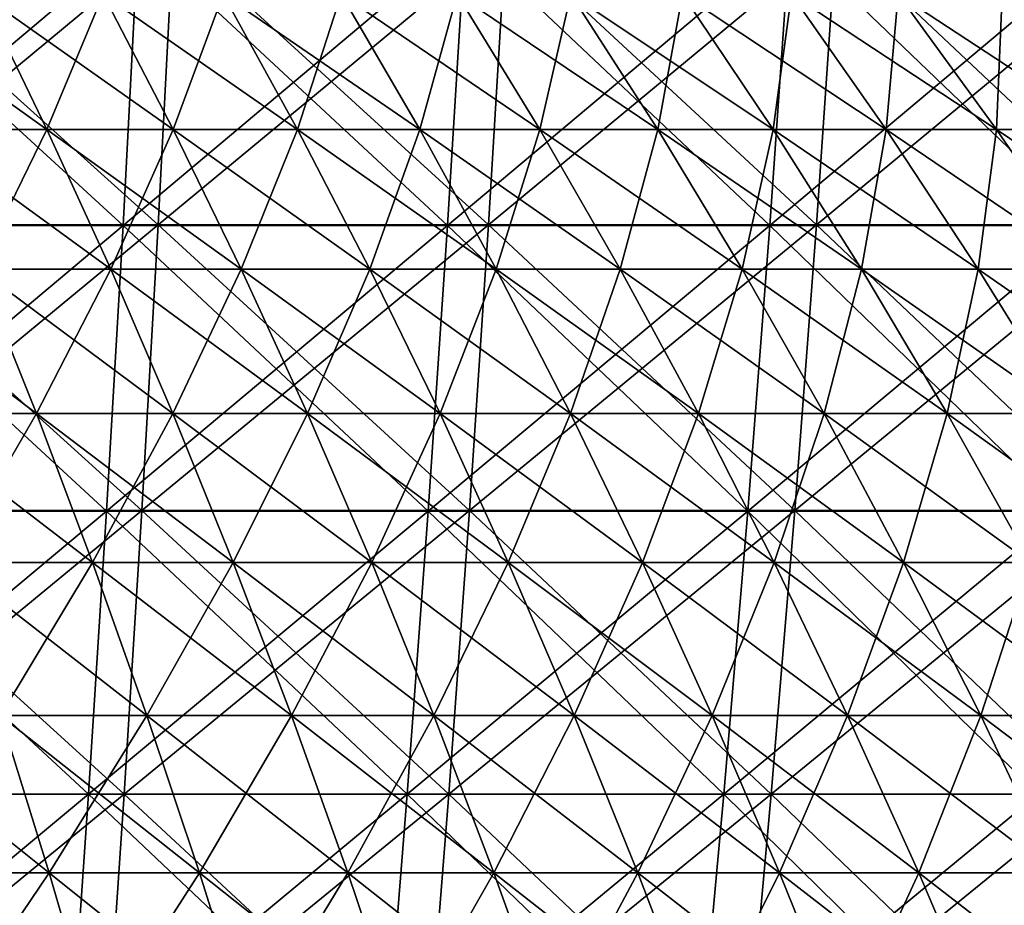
# Model space of a CAD drawing. Header units: millimetres. Extents: x -125 to 125, y -45 to 4025.
# Tile 692 of 755: x 21 to 31, y 3982 to 3992. Entities that reach past the tile are written whole.
import ezdxf

# ---------------------------------------------------------------- set-up
doc = ezdxf.new("R2010")
doc.units = ezdxf.units.MM
doc.header["$LTSCALE"] = 6.999206
for name, color, linetype in [('21', 7, 'CONTINUOUS'), ('22', 7, 'CONTINUOUS'), ('23', 7, 'CONTINUOUS'), ('24', 7, 'CONTINUOUS'), ('26', 7, 'CONTINUOUS'), ('27', 7, 'CONTINUOUS')]:
    doc.layers.add(name, color=color, linetype=linetype)

msp = doc.modelspace()

# ---------------------------------------------------------------- linework, layer by layer
at = {"layer": '21', "color": 7, "linetype": 'CONTINUOUS'}
for points in [[(18.383, 3989.459, 118.423), (22.021, 3989.459, 117.8), (18.519, 3992.612, 119.302), (18.383, 3989.459, 118.423)], [(18.519, 3992.612, 119.302), (22.021, 3989.459, 117.8), (22.184, 3992.612, 118.676), (18.519, 3992.612, 119.302)], [(22.021, 3989.459, 117.8), (25.638, 3989.459, 117.066), (22.184, 3992.612, 118.676), (22.021, 3989.459, 117.8)], [(22.184, 3992.612, 118.676), (25.638, 3989.459, 117.066), (25.828, 3992.612, 117.936), (22.184, 3992.612, 118.676)], [(25.638, 3989.459, 117.066), (29.231, 3989.459, 116.221), (25.828, 3992.612, 117.936), (25.638, 3989.459, 117.066)], [(25.828, 3992.612, 117.936), (29.231, 3989.459, 116.221), (29.448, 3992.612, 117.085), (25.828, 3992.612, 117.936)], [(29.231, 3989.459, 116.221), (32.796, 3989.459, 115.266), (29.448, 3992.612, 117.085), (29.231, 3989.459, 116.221)], [(29.448, 3992.612, 117.085), (32.796, 3989.459, 115.266), (33.04, 3992.612, 116.122), (29.448, 3992.612, 117.085)], [(18.233, 3986.33, 117.461), (21.842, 3986.33, 116.844), (18.383, 3989.459, 118.423), (18.233, 3986.33, 117.461)], [(18.383, 3989.459, 118.423), (21.842, 3986.33, 116.844), (22.021, 3989.459, 117.8), (18.383, 3989.459, 118.423)], [(21.842, 3986.33, 116.844), (25.43, 3986.33, 116.116), (22.021, 3989.459, 117.8), (21.842, 3986.33, 116.844)], [(22.021, 3989.459, 117.8), (25.43, 3986.33, 116.116), (25.638, 3989.459, 117.066), (22.021, 3989.459, 117.8)], [(25.43, 3986.33, 116.116), (28.994, 3986.33, 115.278), (25.638, 3989.459, 117.066), (25.43, 3986.33, 116.116)], [(25.638, 3989.459, 117.066), (28.994, 3986.33, 115.278), (29.231, 3989.459, 116.221), (25.638, 3989.459, 117.066)], [(28.994, 3986.33, 115.278), (32.53, 3986.33, 114.331), (29.231, 3989.459, 116.221), (28.994, 3986.33, 115.278)], [(29.231, 3989.459, 116.221), (32.53, 3986.33, 114.331), (32.796, 3989.459, 115.266), (29.231, 3989.459, 116.221)], [(18.072, 3983.228, 116.42), (21.648, 3983.228, 115.808), (18.233, 3986.33, 117.461), (18.072, 3983.228, 116.42)], [(18.233, 3986.33, 117.461), (21.648, 3983.228, 115.808), (21.842, 3986.33, 116.844), (18.233, 3986.33, 117.461)], [(21.648, 3983.228, 115.808), (25.204, 3983.228, 115.086), (21.842, 3986.33, 116.844), (21.648, 3983.228, 115.808)], [(21.842, 3986.33, 116.844), (25.204, 3983.228, 115.086), (25.43, 3986.33, 116.116), (21.842, 3986.33, 116.844)], [(25.204, 3983.228, 115.086), (28.736, 3983.228, 114.256), (25.43, 3986.33, 116.116), (25.204, 3983.228, 115.086)], [(25.43, 3986.33, 116.116), (28.736, 3983.228, 114.256), (28.994, 3986.33, 115.278), (25.43, 3986.33, 116.116)], [(28.736, 3983.228, 114.256), (32.241, 3983.228, 113.316), (28.994, 3986.33, 115.278), (28.736, 3983.228, 114.256)], [(28.994, 3986.33, 115.278), (32.241, 3983.228, 113.316), (32.53, 3986.33, 114.331), (28.994, 3986.33, 115.278)], [(17.898, 3980.155, 115.298), (21.44, 3980.155, 114.692), (18.072, 3983.228, 116.42), (17.898, 3980.155, 115.298)], [(18.072, 3983.228, 116.42), (21.44, 3980.155, 114.692), (21.648, 3983.228, 115.808), (18.072, 3983.228, 116.42)], [(21.44, 3980.155, 114.692), (24.961, 3980.155, 113.977), (21.648, 3983.228, 115.808), (21.44, 3980.155, 114.692)], [(21.648, 3983.228, 115.808), (24.961, 3980.155, 113.977), (25.204, 3983.228, 115.086), (21.648, 3983.228, 115.808)], [(24.961, 3980.155, 113.977), (28.46, 3980.155, 113.155), (25.204, 3983.228, 115.086), (24.961, 3980.155, 113.977)], [(25.204, 3983.228, 115.086), (28.46, 3980.155, 113.155), (28.736, 3983.228, 114.256), (25.204, 3983.228, 115.086)], [(28.46, 3980.155, 113.155), (31.931, 3980.155, 112.225), (28.736, 3983.228, 114.256), (28.46, 3980.155, 113.155)], [(28.736, 3983.228, 114.256), (31.931, 3980.155, 112.225), (32.241, 3983.228, 113.316), (28.736, 3983.228, 114.256)]]:
    msp.add_3dface(points, dxfattribs=at)
at = {"layer": '22', "color": 7, "linetype": 'CONTINUOUS'}
for points in [[(22.021, 3989.459, -117.8), (18.383, 3989.459, -118.423), (22.184, 3992.612, -118.676), (22.021, 3989.459, -117.8)], [(22.184, 3992.612, -118.676), (18.383, 3989.459, -118.423), (18.519, 3992.612, -119.302), (22.184, 3992.612, -118.676)], [(25.638, 3989.459, -117.066), (22.021, 3989.459, -117.8), (25.828, 3992.612, -117.936), (25.638, 3989.459, -117.066)], [(25.828, 3992.612, -117.936), (22.021, 3989.459, -117.8), (22.184, 3992.612, -118.676), (25.828, 3992.612, -117.936)], [(29.231, 3989.459, -116.221), (25.638, 3989.459, -117.066), (29.448, 3992.612, -117.085), (29.231, 3989.459, -116.221)], [(29.448, 3992.612, -117.085), (25.638, 3989.459, -117.066), (25.828, 3992.612, -117.936), (29.448, 3992.612, -117.085)], [(32.796, 3989.459, -115.266), (29.231, 3989.459, -116.221), (33.04, 3992.612, -116.122), (32.796, 3989.459, -115.266)], [(33.04, 3992.612, -116.122), (29.231, 3989.459, -116.221), (29.448, 3992.612, -117.085), (33.04, 3992.612, -116.122)], [(21.842, 3986.33, -116.844), (18.233, 3986.33, -117.461), (22.021, 3989.459, -117.8), (21.842, 3986.33, -116.844)], [(22.021, 3989.459, -117.8), (18.233, 3986.33, -117.461), (18.383, 3989.459, -118.423), (22.021, 3989.459, -117.8)], [(25.43, 3986.33, -116.116), (21.842, 3986.33, -116.844), (25.638, 3989.459, -117.066), (25.43, 3986.33, -116.116)], [(25.638, 3989.459, -117.066), (21.842, 3986.33, -116.844), (22.021, 3989.459, -117.8), (25.638, 3989.459, -117.066)], [(28.994, 3986.33, -115.278), (25.43, 3986.33, -116.116), (29.231, 3989.459, -116.221), (28.994, 3986.33, -115.278)], [(29.231, 3989.459, -116.221), (25.43, 3986.33, -116.116), (25.638, 3989.459, -117.066), (29.231, 3989.459, -116.221)], [(32.53, 3986.33, -114.331), (28.994, 3986.33, -115.278), (32.796, 3989.459, -115.266), (32.53, 3986.33, -114.331)], [(32.796, 3989.459, -115.266), (28.994, 3986.33, -115.278), (29.231, 3989.459, -116.221), (32.796, 3989.459, -115.266)], [(21.648, 3983.228, -115.808), (18.072, 3983.228, -116.42), (21.842, 3986.33, -116.844), (21.648, 3983.228, -115.808)], [(21.842, 3986.33, -116.844), (18.072, 3983.228, -116.42), (18.233, 3986.33, -117.461), (21.842, 3986.33, -116.844)], [(25.204, 3983.228, -115.086), (21.648, 3983.228, -115.808), (25.43, 3986.33, -116.116), (25.204, 3983.228, -115.086)], [(25.43, 3986.33, -116.116), (21.648, 3983.228, -115.808), (21.842, 3986.33, -116.844), (25.43, 3986.33, -116.116)], [(28.736, 3983.228, -114.256), (25.204, 3983.228, -115.086), (28.994, 3986.33, -115.278), (28.736, 3983.228, -114.256)], [(28.994, 3986.33, -115.278), (25.204, 3983.228, -115.086), (25.43, 3986.33, -116.116), (28.994, 3986.33, -115.278)], [(32.241, 3983.228, -113.316), (28.736, 3983.228, -114.256), (32.53, 3986.33, -114.331), (32.241, 3983.228, -113.316)], [(32.53, 3986.33, -114.331), (28.736, 3983.228, -114.256), (28.994, 3986.33, -115.278), (32.53, 3986.33, -114.331)], [(21.44, 3980.155, -114.692), (17.898, 3980.155, -115.298), (21.648, 3983.228, -115.808), (21.44, 3980.155, -114.692)], [(21.648, 3983.228, -115.808), (17.898, 3980.155, -115.298), (18.072, 3983.228, -116.42), (21.648, 3983.228, -115.808)], [(24.961, 3980.155, -113.977), (21.44, 3980.155, -114.692), (25.204, 3983.228, -115.086), (24.961, 3980.155, -113.977)], [(25.204, 3983.228, -115.086), (21.44, 3980.155, -114.692), (21.648, 3983.228, -115.808), (25.204, 3983.228, -115.086)], [(28.46, 3980.155, -113.155), (24.961, 3980.155, -113.977), (28.736, 3983.228, -114.256), (28.46, 3980.155, -113.155)], [(28.736, 3983.228, -114.256), (24.961, 3980.155, -113.977), (25.204, 3983.228, -115.086), (28.736, 3983.228, -114.256)], [(31.931, 3980.155, -112.225), (28.46, 3980.155, -113.155), (32.241, 3983.228, -113.316), (31.931, 3980.155, -112.225)], [(32.241, 3983.228, -113.316), (28.46, 3980.155, -113.155), (28.736, 3983.228, -114.256), (32.241, 3983.228, -113.316)]]:
    msp.add_3dface(points, dxfattribs=at)
at = {"layer": '23', "color": 7, "linetype": 'CONTINUOUS'}
for points in [[(18.062, 3989.451, -116.357), (21.637, 3989.451, -115.746), (18.201, 3992.602, -117.252), (18.062, 3989.451, -116.357)], [(18.201, 3992.602, -117.252), (21.637, 3989.451, -115.746), (21.803, 3992.602, -116.636), (18.201, 3992.602, -117.252)], [(21.637, 3989.451, -115.746), (25.191, 3989.451, -115.025), (21.803, 3992.602, -116.636), (21.637, 3989.451, -115.746)], [(21.803, 3992.602, -116.636), (25.191, 3989.451, -115.025), (25.385, 3992.602, -115.909), (21.803, 3992.602, -116.636)], [(25.191, 3989.451, -115.025), (28.721, 3989.451, -114.194), (25.385, 3992.602, -115.909), (25.191, 3989.451, -115.025)], [(25.385, 3992.602, -115.909), (28.721, 3989.451, -114.194), (28.942, 3992.602, -115.073), (25.385, 3992.602, -115.909)], [(28.721, 3989.451, -114.194), (32.224, 3989.451, -113.256), (28.942, 3992.602, -115.073), (28.721, 3989.451, -114.194)], [(28.942, 3992.602, -115.073), (32.224, 3989.451, -113.256), (32.472, 3992.602, -114.127), (28.942, 3992.602, -115.073)], [(17.91, 3986.325, -115.38), (21.455, 3986.325, -114.773), (18.062, 3989.451, -116.357), (17.91, 3986.325, -115.38)], [(18.062, 3989.451, -116.357), (21.455, 3986.325, -114.773), (21.637, 3989.451, -115.746), (18.062, 3989.451, -116.357)], [(21.455, 3986.325, -114.773), (24.979, 3986.325, -114.058), (21.637, 3989.451, -115.746), (21.455, 3986.325, -114.773)], [(21.637, 3989.451, -115.746), (24.979, 3986.325, -114.058), (25.191, 3989.451, -115.025), (21.637, 3989.451, -115.746)], [(24.979, 3986.325, -114.058), (28.48, 3986.325, -113.235), (25.191, 3989.451, -115.025), (24.979, 3986.325, -114.058)], [(25.191, 3989.451, -115.025), (28.48, 3986.325, -113.235), (28.721, 3989.451, -114.194), (25.191, 3989.451, -115.025)], [(28.48, 3986.325, -113.235), (31.953, 3986.325, -112.304), (28.721, 3989.451, -114.194), (28.48, 3986.325, -113.235)], [(28.721, 3989.451, -114.194), (31.953, 3986.325, -112.304), (32.224, 3989.451, -113.256), (28.721, 3989.451, -114.194)], [(17.746, 3983.227, -114.32), (21.258, 3983.227, -113.719), (17.91, 3986.325, -115.38), (17.746, 3983.227, -114.32)], [(17.91, 3986.325, -115.38), (21.258, 3983.227, -113.719), (21.455, 3986.325, -114.773), (17.91, 3986.325, -115.38)], [(21.258, 3983.227, -113.719), (24.75, 3983.227, -113.011), (21.455, 3986.325, -114.773), (21.258, 3983.227, -113.719)], [(21.455, 3986.325, -114.773), (24.75, 3983.227, -113.011), (24.979, 3986.325, -114.058), (21.455, 3986.325, -114.773)], [(24.75, 3983.227, -113.011), (28.218, 3983.227, -112.195), (24.979, 3986.325, -114.058), (24.75, 3983.227, -113.011)], [(24.979, 3986.325, -114.058), (28.218, 3983.227, -112.195), (28.48, 3986.325, -113.235), (24.979, 3986.325, -114.058)], [(28.218, 3983.227, -112.195), (31.66, 3983.227, -111.273), (28.48, 3986.325, -113.235), (28.218, 3983.227, -112.195)], [(28.48, 3986.325, -113.235), (31.66, 3983.227, -111.273), (31.953, 3986.325, -112.304), (28.48, 3986.325, -113.235)], [(17.569, 3980.158, -113.179), (21.046, 3980.158, -112.585), (17.746, 3983.227, -114.32), (17.569, 3980.158, -113.179)], [(17.746, 3983.227, -114.32), (21.046, 3980.158, -112.585), (21.258, 3983.227, -113.719), (17.746, 3983.227, -114.32)], [(21.046, 3980.158, -112.585), (24.503, 3980.158, -111.883), (21.258, 3983.227, -113.719), (21.046, 3980.158, -112.585)], [(21.258, 3983.227, -113.719), (24.503, 3980.158, -111.883), (24.75, 3983.227, -113.011), (21.258, 3983.227, -113.719)], [(24.503, 3980.158, -111.883), (27.937, 3980.158, -111.075), (24.75, 3983.227, -113.011), (24.503, 3980.158, -111.883)], [(24.75, 3983.227, -113.011), (27.937, 3980.158, -111.075), (28.218, 3983.227, -112.195), (24.75, 3983.227, -113.011)], [(27.937, 3980.158, -111.075), (31.344, 3980.158, -110.162), (28.218, 3983.227, -112.195), (27.937, 3980.158, -111.075)], [(28.218, 3983.227, -112.195), (31.344, 3980.158, -110.162), (31.66, 3983.227, -111.273), (28.218, 3983.227, -112.195)]]:
    msp.add_3dface(points, dxfattribs=at)
at = {"layer": '24', "color": 7, "linetype": 'CONTINUOUS'}
for points in [[(21.637, 3989.451, 115.746), (18.062, 3989.451, 116.357), (21.803, 3992.602, 116.636), (21.637, 3989.451, 115.746)], [(21.803, 3992.602, 116.636), (18.062, 3989.451, 116.357), (18.201, 3992.602, 117.252), (21.803, 3992.602, 116.636)], [(25.191, 3989.451, 115.025), (21.637, 3989.451, 115.746), (25.385, 3992.602, 115.909), (25.191, 3989.451, 115.025)], [(25.385, 3992.602, 115.909), (21.637, 3989.451, 115.746), (21.803, 3992.602, 116.636), (25.385, 3992.602, 115.909)], [(28.721, 3989.451, 114.194), (25.191, 3989.451, 115.025), (28.942, 3992.602, 115.073), (28.721, 3989.451, 114.194)], [(28.942, 3992.602, 115.073), (25.191, 3989.451, 115.025), (25.385, 3992.602, 115.909), (28.942, 3992.602, 115.073)], [(32.224, 3989.451, 113.256), (28.721, 3989.451, 114.194), (32.472, 3992.602, 114.127), (32.224, 3989.451, 113.256)], [(32.472, 3992.602, 114.127), (28.721, 3989.451, 114.194), (28.942, 3992.602, 115.073), (32.472, 3992.602, 114.127)], [(21.455, 3986.325, 114.773), (17.91, 3986.325, 115.38), (21.637, 3989.451, 115.746), (21.455, 3986.325, 114.773)], [(21.637, 3989.451, 115.746), (17.91, 3986.325, 115.38), (18.062, 3989.451, 116.357), (21.637, 3989.451, 115.746)], [(24.979, 3986.325, 114.058), (21.455, 3986.325, 114.773), (25.191, 3989.451, 115.025), (24.979, 3986.325, 114.058)], [(25.191, 3989.451, 115.025), (21.455, 3986.325, 114.773), (21.637, 3989.451, 115.746), (25.191, 3989.451, 115.025)], [(28.48, 3986.325, 113.235), (24.979, 3986.325, 114.058), (28.721, 3989.451, 114.194), (28.48, 3986.325, 113.235)], [(28.721, 3989.451, 114.194), (24.979, 3986.325, 114.058), (25.191, 3989.451, 115.025), (28.721, 3989.451, 114.194)], [(31.953, 3986.325, 112.304), (28.48, 3986.325, 113.235), (32.224, 3989.451, 113.256), (31.953, 3986.325, 112.304)], [(32.224, 3989.451, 113.256), (28.48, 3986.325, 113.235), (28.721, 3989.451, 114.194), (32.224, 3989.451, 113.256)], [(21.258, 3983.227, 113.719), (17.746, 3983.227, 114.32), (21.455, 3986.325, 114.773), (21.258, 3983.227, 113.719)], [(21.455, 3986.325, 114.773), (17.746, 3983.227, 114.32), (17.91, 3986.325, 115.38), (21.455, 3986.325, 114.773)], [(24.75, 3983.227, 113.011), (21.258, 3983.227, 113.719), (24.979, 3986.325, 114.058), (24.75, 3983.227, 113.011)], [(24.979, 3986.325, 114.058), (21.258, 3983.227, 113.719), (21.455, 3986.325, 114.773), (24.979, 3986.325, 114.058)], [(28.218, 3983.227, 112.195), (24.75, 3983.227, 113.011), (28.48, 3986.325, 113.235), (28.218, 3983.227, 112.195)], [(28.48, 3986.325, 113.235), (24.75, 3983.227, 113.011), (24.979, 3986.325, 114.058), (28.48, 3986.325, 113.235)], [(31.66, 3983.227, 111.273), (28.218, 3983.227, 112.195), (31.953, 3986.325, 112.304), (31.66, 3983.227, 111.273)], [(31.953, 3986.325, 112.304), (28.218, 3983.227, 112.195), (28.48, 3986.325, 113.235), (31.953, 3986.325, 112.304)], [(21.046, 3980.158, 112.585), (17.569, 3980.158, 113.179), (21.258, 3983.227, 113.719), (21.046, 3980.158, 112.585)], [(21.258, 3983.227, 113.719), (17.569, 3980.158, 113.179), (17.746, 3983.227, 114.32), (21.258, 3983.227, 113.719)], [(24.503, 3980.158, 111.883), (21.046, 3980.158, 112.585), (24.75, 3983.227, 113.011), (24.503, 3980.158, 111.883)], [(24.75, 3983.227, 113.011), (21.046, 3980.158, 112.585), (21.258, 3983.227, 113.719), (24.75, 3983.227, 113.011)], [(27.937, 3980.158, 111.075), (24.503, 3980.158, 111.883), (28.218, 3983.227, 112.195), (27.937, 3980.158, 111.075)], [(28.218, 3983.227, 112.195), (24.503, 3980.158, 111.883), (24.75, 3983.227, 113.011), (28.218, 3983.227, 112.195)], [(31.344, 3980.158, 110.162), (27.937, 3980.158, 111.075), (31.66, 3983.227, 111.273), (31.344, 3980.158, 110.162)], [(31.66, 3983.227, 111.273), (27.937, 3980.158, 111.075), (28.218, 3983.227, 112.195), (31.66, 3983.227, 111.273)]]:
    msp.add_3dface(points, dxfattribs=at)
at = {"layer": '26', "color": 7, "linetype": 'CONTINUOUS'}
for points in [[(19.401, 3990.504, 45.836), (20.803, 3990.504, 45.217), (18.731, 3991.983, 44.253), (19.401, 3990.504, 45.836)], [(18.731, 3991.983, 44.253), (20.803, 3990.504, 45.217), (20.085, 3991.983, 43.656), (18.731, 3991.983, 44.253)], [(20.803, 3990.504, 45.217), (22.186, 3990.504, 44.555), (20.085, 3991.983, 43.656), (20.803, 3990.504, 45.217)], [(20.085, 3991.983, 43.656), (22.186, 3990.504, 44.555), (21.42, 3991.983, 43.016), (20.085, 3991.983, 43.656)], [(22.186, 3990.504, 44.555), (23.547, 3990.504, 43.851), (21.42, 3991.983, 43.016), (22.186, 3990.504, 44.555)], [(21.42, 3991.983, 43.016), (23.547, 3990.504, 43.851), (22.734, 3991.983, 42.336), (21.42, 3991.983, 43.016)], [(23.547, 3990.504, 43.851), (24.887, 3990.504, 43.105), (22.734, 3991.983, 42.336), (23.547, 3990.504, 43.851)], [(22.734, 3991.983, 42.336), (24.887, 3990.504, 43.105), (24.027, 3991.983, 41.616), (22.734, 3991.983, 42.336)], [(24.887, 3990.504, 43.105), (26.202, 3990.504, 42.318), (24.027, 3991.983, 41.616), (24.887, 3990.504, 43.105)], [(24.027, 3991.983, 41.616), (26.202, 3990.504, 42.318), (25.297, 3991.983, 40.857), (24.027, 3991.983, 41.616)], [(26.202, 3990.504, 42.318), (27.493, 3990.504, 41.491), (25.297, 3991.983, 40.857), (26.202, 3990.504, 42.318)], [(25.297, 3991.983, 40.857), (27.493, 3990.504, 41.491), (26.543, 3991.983, 40.058), (25.297, 3991.983, 40.857)], [(27.493, 3990.504, 41.491), (28.758, 3990.504, 40.625), (26.543, 3991.983, 40.058), (27.493, 3990.504, 41.491)], [(26.543, 3991.983, 40.058), (28.758, 3990.504, 40.625), (27.764, 3991.983, 39.222), (26.543, 3991.983, 40.058)], [(28.758, 3990.504, 40.625), (29.995, 3990.504, 39.72), (27.764, 3991.983, 39.222), (28.758, 3990.504, 40.625)], [(27.764, 3991.983, 39.222), (29.995, 3990.504, 39.72), (28.959, 3991.983, 38.348), (27.764, 3991.983, 39.222)], [(29.995, 3990.504, 39.72), (31.204, 3990.504, 38.777), (28.959, 3991.983, 38.348), (29.995, 3990.504, 39.72)], [(28.959, 3991.983, 38.348), (31.204, 3990.504, 38.777), (30.126, 3991.983, 37.438), (28.959, 3991.983, 38.348)], [(31.204, 3990.504, 38.777), (32.383, 3990.504, 37.798), (30.126, 3991.983, 37.438), (31.204, 3990.504, 38.777)], [(30.126, 3991.983, 37.438), (32.383, 3990.504, 37.798), (31.265, 3991.983, 36.493), (30.126, 3991.983, 37.438)], [(32.383, 3990.504, 37.798), (33.532, 3990.504, 36.783), (31.265, 3991.983, 36.493), (32.383, 3990.504, 37.798)], [(31.265, 3991.983, 36.493), (33.532, 3990.504, 36.783), (32.374, 3991.983, 35.513), (31.265, 3991.983, 36.493)], [(20.053, 3988.973, 47.377), (21.503, 3988.973, 46.737), (19.401, 3990.504, 45.836), (20.053, 3988.973, 47.377)], [(19.401, 3990.504, 45.836), (21.503, 3988.973, 46.737), (20.803, 3990.504, 45.217), (19.401, 3990.504, 45.836)], [(21.503, 3988.973, 46.737), (22.932, 3988.973, 46.053), (20.803, 3990.504, 45.217), (21.503, 3988.973, 46.737)], [(20.803, 3990.504, 45.217), (22.932, 3988.973, 46.053), (22.186, 3990.504, 44.555), (20.803, 3990.504, 45.217)], [(22.932, 3988.973, 46.053), (24.339, 3988.973, 45.325), (22.186, 3990.504, 44.555), (22.932, 3988.973, 46.053)], [(22.186, 3990.504, 44.555), (24.339, 3988.973, 45.325), (23.547, 3990.504, 43.851), (22.186, 3990.504, 44.555)], [(24.339, 3988.973, 45.325), (25.723, 3988.973, 44.554), (23.547, 3990.504, 43.851), (24.339, 3988.973, 45.325)], [(23.547, 3990.504, 43.851), (25.723, 3988.973, 44.554), (24.887, 3990.504, 43.105), (23.547, 3990.504, 43.851)], [(25.723, 3988.973, 44.554), (27.083, 3988.973, 43.741), (24.887, 3990.504, 43.105), (25.723, 3988.973, 44.554)], [(24.887, 3990.504, 43.105), (27.083, 3988.973, 43.741), (26.202, 3990.504, 42.318), (24.887, 3990.504, 43.105)], [(27.083, 3988.973, 43.741), (28.417, 3988.973, 42.886), (26.202, 3990.504, 42.318), (27.083, 3988.973, 43.741)], [(26.202, 3990.504, 42.318), (28.417, 3988.973, 42.886), (27.493, 3990.504, 41.491), (26.202, 3990.504, 42.318)], [(28.417, 3988.973, 42.886), (29.725, 3988.973, 41.991), (27.493, 3990.504, 41.491), (28.417, 3988.973, 42.886)], [(27.493, 3990.504, 41.491), (29.725, 3988.973, 41.991), (28.758, 3990.504, 40.625), (27.493, 3990.504, 41.491)], [(29.725, 3988.973, 41.991), (31.004, 3988.973, 41.055), (28.758, 3990.504, 40.625), (29.725, 3988.973, 41.991)], [(28.758, 3990.504, 40.625), (31.004, 3988.973, 41.055), (29.995, 3990.504, 39.72), (28.758, 3990.504, 40.625)], [(31.004, 3988.973, 41.055), (32.253, 3988.973, 40.081), (29.995, 3990.504, 39.72), (31.004, 3988.973, 41.055)], [(29.995, 3990.504, 39.72), (32.253, 3988.973, 40.081), (31.204, 3990.504, 38.777), (29.995, 3990.504, 39.72)], [(32.253, 3988.973, 40.081), (33.472, 3988.973, 39.069), (31.204, 3990.504, 38.777), (32.253, 3988.973, 40.081)], [(31.204, 3990.504, 38.777), (33.472, 3988.973, 39.069), (32.383, 3990.504, 37.798), (31.204, 3990.504, 38.777)], [(19.172, 3987.393, 49.489), (20.687, 3987.393, 48.875), (18.585, 3988.973, 47.973), (19.172, 3987.393, 49.489)], [(18.585, 3988.973, 47.973), (20.687, 3987.393, 48.875), (20.053, 3988.973, 47.377), (18.585, 3988.973, 47.973)], [(20.687, 3987.393, 48.875), (22.182, 3987.393, 48.215), (20.053, 3988.973, 47.377), (20.687, 3987.393, 48.875)], [(20.053, 3988.973, 47.377), (22.182, 3987.393, 48.215), (21.503, 3988.973, 46.737), (20.053, 3988.973, 47.377)], [(22.182, 3987.393, 48.215), (23.657, 3987.393, 47.509), (21.503, 3988.973, 46.737), (22.182, 3987.393, 48.215)], [(21.503, 3988.973, 46.737), (23.657, 3987.393, 47.509), (22.932, 3988.973, 46.053), (21.503, 3988.973, 46.737)], [(23.657, 3987.393, 47.509), (25.109, 3987.393, 46.758), (22.932, 3988.973, 46.053), (23.657, 3987.393, 47.509)], [(22.932, 3988.973, 46.053), (25.109, 3987.393, 46.758), (24.339, 3988.973, 45.325), (22.932, 3988.973, 46.053)], [(25.109, 3987.393, 46.758), (26.537, 3987.393, 45.963), (24.339, 3988.973, 45.325), (25.109, 3987.393, 46.758)], [(24.339, 3988.973, 45.325), (26.537, 3987.393, 45.963), (25.723, 3988.973, 44.554), (24.339, 3988.973, 45.325)], [(26.537, 3987.393, 45.963), (27.939, 3987.393, 45.124), (25.723, 3988.973, 44.554), (26.537, 3987.393, 45.963)], [(25.723, 3988.973, 44.554), (27.939, 3987.393, 45.124), (27.083, 3988.973, 43.741), (25.723, 3988.973, 44.554)], [(27.939, 3987.393, 45.124), (29.316, 3987.393, 44.242), (27.083, 3988.973, 43.741), (27.939, 3987.393, 45.124)], [(27.083, 3988.973, 43.741), (29.316, 3987.393, 44.242), (28.417, 3988.973, 42.886), (27.083, 3988.973, 43.741)], [(29.316, 3987.393, 44.242), (30.664, 3987.393, 43.318), (28.417, 3988.973, 42.886), (29.316, 3987.393, 44.242)], [(28.417, 3988.973, 42.886), (30.664, 3987.393, 43.318), (29.725, 3988.973, 41.991), (28.417, 3988.973, 42.886)], [(30.664, 3987.393, 43.318), (31.984, 3987.393, 42.353), (29.725, 3988.973, 41.991), (30.664, 3987.393, 43.318)], [(29.725, 3988.973, 41.991), (31.984, 3987.393, 42.353), (31.004, 3988.973, 41.055), (29.725, 3988.973, 41.991)], [(31.984, 3987.393, 42.353), (33.273, 3987.393, 41.348), (31.004, 3988.973, 41.055), (31.984, 3987.393, 42.353)], [(31.004, 3988.973, 41.055), (33.273, 3987.393, 41.348), (32.253, 3988.973, 40.081), (31.004, 3988.973, 41.055)], [(19.742, 3985.764, 50.96), (21.302, 3985.764, 50.328), (19.172, 3987.393, 49.489), (19.742, 3985.764, 50.96)], [(19.172, 3987.393, 49.489), (21.302, 3985.764, 50.328), (20.687, 3987.393, 48.875), (19.172, 3987.393, 49.489)], [(21.302, 3985.764, 50.328), (22.842, 3985.764, 49.648), (20.687, 3987.393, 48.875), (21.302, 3985.764, 50.328)], [(20.687, 3987.393, 48.875), (22.842, 3985.764, 49.648), (22.182, 3987.393, 48.215), (20.687, 3987.393, 48.875)], [(22.842, 3985.764, 49.648), (24.36, 3985.764, 48.922), (22.182, 3987.393, 48.215), (22.842, 3985.764, 49.648)], [(22.182, 3987.393, 48.215), (24.36, 3985.764, 48.922), (23.657, 3987.393, 47.509), (22.182, 3987.393, 48.215)], [(24.36, 3985.764, 48.922), (25.855, 3985.764, 48.148), (23.657, 3987.393, 47.509), (24.36, 3985.764, 48.922)], [(23.657, 3987.393, 47.509), (25.855, 3985.764, 48.148), (25.109, 3987.393, 46.758), (23.657, 3987.393, 47.509)], [(25.855, 3985.764, 48.148), (27.325, 3985.764, 47.329), (25.109, 3987.393, 46.758), (25.855, 3985.764, 48.148)], [(25.109, 3987.393, 46.758), (27.325, 3985.764, 47.329), (26.537, 3987.393, 45.963), (25.109, 3987.393, 46.758)], [(27.325, 3985.764, 47.329), (28.77, 3985.764, 46.465), (26.537, 3987.393, 45.963), (27.325, 3985.764, 47.329)], [(26.537, 3987.393, 45.963), (28.77, 3985.764, 46.465), (27.939, 3987.393, 45.124), (26.537, 3987.393, 45.963)], [(28.77, 3985.764, 46.465), (30.187, 3985.764, 45.557), (27.939, 3987.393, 45.124), (28.77, 3985.764, 46.465)], [(27.939, 3987.393, 45.124), (30.187, 3985.764, 45.557), (29.316, 3987.393, 44.242), (27.939, 3987.393, 45.124)], [(30.187, 3985.764, 45.557), (31.576, 3985.764, 44.606), (29.316, 3987.393, 44.242), (30.187, 3985.764, 45.557)], [(29.316, 3987.393, 44.242), (31.576, 3985.764, 44.606), (30.664, 3987.393, 43.318), (29.316, 3987.393, 44.242)], [(31.576, 3985.764, 44.606), (32.935, 3985.764, 43.612), (30.664, 3987.393, 43.318), (31.576, 3985.764, 44.606)], [(30.664, 3987.393, 43.318), (32.935, 3985.764, 43.612), (31.984, 3987.393, 42.353), (30.664, 3987.393, 43.318)], [(20.294, 3984.088, 52.385), (21.898, 3984.088, 51.735), (19.742, 3985.764, 50.96), (20.294, 3984.088, 52.385)], [(19.742, 3985.764, 50.96), (21.898, 3984.088, 51.735), (21.302, 3985.764, 50.328), (19.742, 3985.764, 50.96)], [(21.898, 3984.088, 51.735), (23.481, 3984.088, 51.037), (21.302, 3985.764, 50.328), (21.898, 3984.088, 51.735)], [(21.302, 3985.764, 50.328), (23.481, 3984.088, 51.037), (22.842, 3985.764, 49.648), (21.302, 3985.764, 50.328)], [(23.481, 3984.088, 51.037), (25.041, 3984.088, 50.289), (22.842, 3985.764, 49.648), (23.481, 3984.088, 51.037)], [(22.842, 3985.764, 49.648), (25.041, 3984.088, 50.289), (24.36, 3985.764, 48.922), (22.842, 3985.764, 49.648)], [(25.041, 3984.088, 50.289), (26.578, 3984.088, 49.494), (24.36, 3985.764, 48.922), (25.041, 3984.088, 50.289)], [(24.36, 3985.764, 48.922), (26.578, 3984.088, 49.494), (25.855, 3985.764, 48.148), (24.36, 3985.764, 48.922)], [(26.578, 3984.088, 49.494), (28.089, 3984.088, 48.652), (25.855, 3985.764, 48.148), (26.578, 3984.088, 49.494)], [(25.855, 3985.764, 48.148), (28.089, 3984.088, 48.652), (27.325, 3985.764, 47.329), (25.855, 3985.764, 48.148)], [(28.089, 3984.088, 48.652), (29.574, 3984.088, 47.764), (27.325, 3985.764, 47.329), (28.089, 3984.088, 48.652)], [(27.325, 3985.764, 47.329), (29.574, 3984.088, 47.764), (28.77, 3985.764, 46.465), (27.325, 3985.764, 47.329)], [(29.574, 3984.088, 47.764), (31.031, 3984.088, 46.831), (28.77, 3985.764, 46.465), (29.574, 3984.088, 47.764)], [(28.77, 3985.764, 46.465), (31.031, 3984.088, 46.831), (30.187, 3985.764, 45.557), (28.77, 3985.764, 46.465)], [(31.031, 3984.088, 46.831), (32.459, 3984.088, 45.853), (30.187, 3985.764, 45.557), (31.031, 3984.088, 46.831)], [(30.187, 3985.764, 45.557), (32.459, 3984.088, 45.853), (31.576, 3985.764, 44.606), (30.187, 3985.764, 45.557)], [(19.162, 3982.367, 54.378), (20.828, 3982.367, 53.762), (18.671, 3984.088, 52.985), (19.162, 3982.367, 54.378)], [(18.671, 3984.088, 52.985), (20.828, 3982.367, 53.762), (20.294, 3984.088, 52.385), (18.671, 3984.088, 52.985)], [(20.828, 3982.367, 53.762), (22.473, 3982.367, 53.095), (20.294, 3984.088, 52.385), (20.828, 3982.367, 53.762)], [(20.294, 3984.088, 52.385), (22.473, 3982.367, 53.095), (21.898, 3984.088, 51.735), (20.294, 3984.088, 52.385)], [(22.473, 3982.367, 53.095), (24.098, 3982.367, 52.378), (21.898, 3984.088, 51.735), (22.473, 3982.367, 53.095)], [(21.898, 3984.088, 51.735), (24.098, 3982.367, 52.378), (23.481, 3984.088, 51.037), (21.898, 3984.088, 51.735)], [(24.098, 3982.367, 52.378), (25.699, 3982.367, 51.611), (23.481, 3984.088, 51.037), (24.098, 3982.367, 52.378)], [(23.481, 3984.088, 51.037), (25.699, 3982.367, 51.611), (25.041, 3984.088, 50.289), (23.481, 3984.088, 51.037)], [(25.699, 3982.367, 51.611), (27.276, 3982.367, 50.795), (25.041, 3984.088, 50.289), (25.699, 3982.367, 51.611)], [(25.041, 3984.088, 50.289), (27.276, 3982.367, 50.795), (26.578, 3984.088, 49.494), (25.041, 3984.088, 50.289)], [(27.276, 3982.367, 50.795), (28.828, 3982.367, 49.931), (26.578, 3984.088, 49.494), (27.276, 3982.367, 50.795)], [(26.578, 3984.088, 49.494), (28.828, 3982.367, 49.931), (28.089, 3984.088, 48.652), (26.578, 3984.088, 49.494)], [(28.828, 3982.367, 49.931), (30.352, 3982.367, 49.02), (28.089, 3984.088, 48.652), (28.828, 3982.367, 49.931)], [(28.089, 3984.088, 48.652), (30.352, 3982.367, 49.02), (29.574, 3984.088, 47.764), (28.089, 3984.088, 48.652)], [(30.352, 3982.367, 49.02), (31.847, 3982.367, 48.062), (29.574, 3984.088, 47.764), (30.352, 3982.367, 49.02)], [(29.574, 3984.088, 47.764), (31.847, 3982.367, 48.062), (31.031, 3984.088, 46.831), (29.574, 3984.088, 47.764)], [(31.847, 3982.367, 48.062), (33.312, 3982.367, 47.058), (31.031, 3984.088, 46.831), (31.847, 3982.367, 48.062)], [(31.031, 3984.088, 46.831), (33.312, 3982.367, 47.058), (32.459, 3984.088, 45.853), (31.031, 3984.088, 46.831)], [(19.635, 3980.602, 55.721), (21.342, 3980.602, 55.09), (19.162, 3982.367, 54.378), (19.635, 3980.602, 55.721)], [(19.162, 3982.367, 54.378), (21.342, 3980.602, 55.09), (20.828, 3982.367, 53.762), (19.162, 3982.367, 54.378)], [(21.342, 3980.602, 55.09), (23.028, 3980.602, 54.406), (20.828, 3982.367, 53.762), (21.342, 3980.602, 55.09)], [(20.828, 3982.367, 53.762), (23.028, 3980.602, 54.406), (22.473, 3982.367, 53.095), (20.828, 3982.367, 53.762)], [(23.028, 3980.602, 54.406), (24.693, 3980.602, 53.671), (22.473, 3982.367, 53.095), (23.028, 3980.602, 54.406)], [(22.473, 3982.367, 53.095), (24.693, 3980.602, 53.671), (24.098, 3982.367, 52.378), (22.473, 3982.367, 53.095)], [(24.693, 3980.602, 53.671), (26.334, 3980.602, 52.886), (24.098, 3982.367, 52.378), (24.693, 3980.602, 53.671)], [(24.098, 3982.367, 52.378), (26.334, 3980.602, 52.886), (25.699, 3982.367, 51.611), (24.098, 3982.367, 52.378)], [(26.334, 3980.602, 52.886), (27.95, 3980.602, 52.05), (25.699, 3982.367, 51.611), (26.334, 3980.602, 52.886)], [(25.699, 3982.367, 51.611), (27.95, 3980.602, 52.05), (27.276, 3982.367, 50.795), (25.699, 3982.367, 51.611)], [(27.95, 3980.602, 52.05), (29.54, 3980.602, 51.164), (27.276, 3982.367, 50.795), (27.95, 3980.602, 52.05)], [(27.276, 3982.367, 50.795), (29.54, 3980.602, 51.164), (28.828, 3982.367, 49.931), (27.276, 3982.367, 50.795)], [(29.54, 3980.602, 51.164), (31.101, 3980.602, 50.23), (28.828, 3982.367, 49.931), (29.54, 3980.602, 51.164)], [(28.828, 3982.367, 49.931), (31.101, 3980.602, 50.23), (30.352, 3982.367, 49.02), (28.828, 3982.367, 49.931)], [(31.101, 3980.602, 50.23), (32.633, 3980.602, 49.249), (30.352, 3982.367, 49.02), (31.101, 3980.602, 50.23)], [(30.352, 3982.367, 49.02), (32.633, 3980.602, 49.249), (31.847, 3982.367, 48.062), (30.352, 3982.367, 49.02)]]:
    msp.add_3dface(points, dxfattribs=at)
at = {"layer": '27', "color": 7, "linetype": 'CONTINUOUS'}
for points in [[(20.803, 3990.504, -45.217), (19.401, 3990.504, -45.836), (20.085, 3991.983, -43.656), (20.803, 3990.504, -45.217)], [(21.42, 3991.983, -43.016), (20.803, 3990.504, -45.217), (20.085, 3991.983, -43.656), (21.42, 3991.983, -43.016)], [(22.186, 3990.504, -44.555), (20.803, 3990.504, -45.217), (21.42, 3991.983, -43.016), (22.186, 3990.504, -44.555)], [(22.734, 3991.983, -42.336), (22.186, 3990.504, -44.555), (21.42, 3991.983, -43.016), (22.734, 3991.983, -42.336)], [(23.547, 3990.504, -43.851), (22.186, 3990.504, -44.555), (22.734, 3991.983, -42.336), (23.547, 3990.504, -43.851)], [(24.027, 3991.983, -41.616), (23.547, 3990.504, -43.851), (22.734, 3991.983, -42.336), (24.027, 3991.983, -41.616)], [(24.887, 3990.504, -43.105), (23.547, 3990.504, -43.851), (24.027, 3991.983, -41.616), (24.887, 3990.504, -43.105)], [(25.297, 3991.983, -40.857), (24.887, 3990.504, -43.105), (24.027, 3991.983, -41.616), (25.297, 3991.983, -40.857)], [(26.202, 3990.504, -42.318), (24.887, 3990.504, -43.105), (25.297, 3991.983, -40.857), (26.202, 3990.504, -42.318)], [(26.543, 3991.983, -40.058), (26.202, 3990.504, -42.318), (25.297, 3991.983, -40.857), (26.543, 3991.983, -40.058)], [(27.493, 3990.504, -41.491), (26.202, 3990.504, -42.318), (26.543, 3991.983, -40.058), (27.493, 3990.504, -41.491)], [(27.764, 3991.983, -39.222), (27.493, 3990.504, -41.491), (26.543, 3991.983, -40.058), (27.764, 3991.983, -39.222)], [(28.758, 3990.504, -40.625), (27.493, 3990.504, -41.491), (27.764, 3991.983, -39.222), (28.758, 3990.504, -40.625)], [(28.959, 3991.983, -38.348), (28.758, 3990.504, -40.625), (27.764, 3991.983, -39.222), (28.959, 3991.983, -38.348)], [(29.995, 3990.504, -39.72), (28.758, 3990.504, -40.625), (28.959, 3991.983, -38.348), (29.995, 3990.504, -39.72)], [(30.126, 3991.983, -37.438), (29.995, 3990.504, -39.72), (28.959, 3991.983, -38.348), (30.126, 3991.983, -37.438)], [(31.204, 3990.504, -38.777), (29.995, 3990.504, -39.72), (30.126, 3991.983, -37.438), (31.204, 3990.504, -38.777)], [(31.265, 3991.983, -36.493), (31.204, 3990.504, -38.777), (30.126, 3991.983, -37.438), (31.265, 3991.983, -36.493)], [(32.383, 3990.504, -37.798), (31.204, 3990.504, -38.777), (31.265, 3991.983, -36.493), (32.383, 3990.504, -37.798)], [(32.374, 3991.983, -35.513), (32.383, 3990.504, -37.798), (31.265, 3991.983, -36.493), (32.374, 3991.983, -35.513)], [(20.803, 3990.504, -45.217), (20.053, 3988.973, -47.377), (19.401, 3990.504, -45.836), (20.803, 3990.504, -45.217)], [(21.503, 3988.973, -46.737), (20.053, 3988.973, -47.377), (20.803, 3990.504, -45.217), (21.503, 3988.973, -46.737)], [(22.186, 3990.504, -44.555), (21.503, 3988.973, -46.737), (20.803, 3990.504, -45.217), (22.186, 3990.504, -44.555)], [(22.932, 3988.973, -46.053), (21.503, 3988.973, -46.737), (22.186, 3990.504, -44.555), (22.932, 3988.973, -46.053)], [(23.547, 3990.504, -43.851), (22.932, 3988.973, -46.053), (22.186, 3990.504, -44.555), (23.547, 3990.504, -43.851)], [(24.339, 3988.973, -45.325), (22.932, 3988.973, -46.053), (23.547, 3990.504, -43.851), (24.339, 3988.973, -45.325)], [(24.887, 3990.504, -43.105), (24.339, 3988.973, -45.325), (23.547, 3990.504, -43.851), (24.887, 3990.504, -43.105)], [(25.723, 3988.973, -44.554), (24.339, 3988.973, -45.325), (24.887, 3990.504, -43.105), (25.723, 3988.973, -44.554)], [(26.202, 3990.504, -42.318), (25.723, 3988.973, -44.554), (24.887, 3990.504, -43.105), (26.202, 3990.504, -42.318)], [(27.083, 3988.973, -43.741), (25.723, 3988.973, -44.554), (26.202, 3990.504, -42.318), (27.083, 3988.973, -43.741)], [(27.493, 3990.504, -41.491), (27.083, 3988.973, -43.741), (26.202, 3990.504, -42.318), (27.493, 3990.504, -41.491)], [(28.417, 3988.973, -42.886), (27.083, 3988.973, -43.741), (27.493, 3990.504, -41.491), (28.417, 3988.973, -42.886)], [(28.758, 3990.504, -40.625), (28.417, 3988.973, -42.886), (27.493, 3990.504, -41.491), (28.758, 3990.504, -40.625)], [(29.725, 3988.973, -41.991), (28.417, 3988.973, -42.886), (28.758, 3990.504, -40.625), (29.725, 3988.973, -41.991)], [(29.995, 3990.504, -39.72), (29.725, 3988.973, -41.991), (28.758, 3990.504, -40.625), (29.995, 3990.504, -39.72)], [(31.004, 3988.973, -41.055), (29.725, 3988.973, -41.991), (29.995, 3990.504, -39.72), (31.004, 3988.973, -41.055)], [(31.204, 3990.504, -38.777), (31.004, 3988.973, -41.055), (29.995, 3990.504, -39.72), (31.204, 3990.504, -38.777)], [(32.253, 3988.973, -40.081), (31.004, 3988.973, -41.055), (31.204, 3990.504, -38.777), (32.253, 3988.973, -40.081)], [(32.383, 3990.504, -37.798), (32.253, 3988.973, -40.081), (31.204, 3990.504, -38.777), (32.383, 3990.504, -37.798)], [(20.687, 3987.393, -48.875), (19.172, 3987.393, -49.489), (20.053, 3988.973, -47.377), (20.687, 3987.393, -48.875)], [(21.503, 3988.973, -46.737), (20.687, 3987.393, -48.875), (20.053, 3988.973, -47.377), (21.503, 3988.973, -46.737)], [(22.182, 3987.393, -48.215), (20.687, 3987.393, -48.875), (21.503, 3988.973, -46.737), (22.182, 3987.393, -48.215)], [(22.932, 3988.973, -46.053), (22.182, 3987.393, -48.215), (21.503, 3988.973, -46.737), (22.932, 3988.973, -46.053)], [(23.657, 3987.393, -47.509), (22.182, 3987.393, -48.215), (22.932, 3988.973, -46.053), (23.657, 3987.393, -47.509)], [(24.339, 3988.973, -45.325), (23.657, 3987.393, -47.509), (22.932, 3988.973, -46.053), (24.339, 3988.973, -45.325)], [(25.109, 3987.393, -46.758), (23.657, 3987.393, -47.509), (24.339, 3988.973, -45.325), (25.109, 3987.393, -46.758)], [(25.723, 3988.973, -44.554), (25.109, 3987.393, -46.758), (24.339, 3988.973, -45.325), (25.723, 3988.973, -44.554)], [(26.537, 3987.393, -45.963), (25.109, 3987.393, -46.758), (25.723, 3988.973, -44.554), (26.537, 3987.393, -45.963)], [(27.083, 3988.973, -43.741), (26.537, 3987.393, -45.963), (25.723, 3988.973, -44.554), (27.083, 3988.973, -43.741)], [(27.939, 3987.393, -45.124), (26.537, 3987.393, -45.963), (27.083, 3988.973, -43.741), (27.939, 3987.393, -45.124)], [(28.417, 3988.973, -42.886), (27.939, 3987.393, -45.124), (27.083, 3988.973, -43.741), (28.417, 3988.973, -42.886)], [(29.316, 3987.393, -44.242), (27.939, 3987.393, -45.124), (28.417, 3988.973, -42.886), (29.316, 3987.393, -44.242)], [(29.725, 3988.973, -41.991), (29.316, 3987.393, -44.242), (28.417, 3988.973, -42.886), (29.725, 3988.973, -41.991)], [(30.664, 3987.393, -43.318), (29.316, 3987.393, -44.242), (29.725, 3988.973, -41.991), (30.664, 3987.393, -43.318)], [(31.004, 3988.973, -41.055), (30.664, 3987.393, -43.318), (29.725, 3988.973, -41.991), (31.004, 3988.973, -41.055)], [(31.984, 3987.393, -42.353), (30.664, 3987.393, -43.318), (31.004, 3988.973, -41.055), (31.984, 3987.393, -42.353)], [(32.253, 3988.973, -40.081), (31.984, 3987.393, -42.353), (31.004, 3988.973, -41.055), (32.253, 3988.973, -40.081)], [(20.687, 3987.393, -48.875), (19.742, 3985.764, -50.96), (19.172, 3987.393, -49.489), (20.687, 3987.393, -48.875)], [(21.302, 3985.764, -50.328), (19.742, 3985.764, -50.96), (20.687, 3987.393, -48.875), (21.302, 3985.764, -50.328)], [(22.182, 3987.393, -48.215), (21.302, 3985.764, -50.328), (20.687, 3987.393, -48.875), (22.182, 3987.393, -48.215)], [(22.842, 3985.764, -49.648), (21.302, 3985.764, -50.328), (22.182, 3987.393, -48.215), (22.842, 3985.764, -49.648)], [(23.657, 3987.393, -47.509), (22.842, 3985.764, -49.648), (22.182, 3987.393, -48.215), (23.657, 3987.393, -47.509)], [(24.36, 3985.764, -48.922), (22.842, 3985.764, -49.648), (23.657, 3987.393, -47.509), (24.36, 3985.764, -48.922)], [(25.109, 3987.393, -46.758), (24.36, 3985.764, -48.922), (23.657, 3987.393, -47.509), (25.109, 3987.393, -46.758)], [(25.855, 3985.764, -48.148), (24.36, 3985.764, -48.922), (25.109, 3987.393, -46.758), (25.855, 3985.764, -48.148)], [(26.537, 3987.393, -45.963), (25.855, 3985.764, -48.148), (25.109, 3987.393, -46.758), (26.537, 3987.393, -45.963)], [(27.325, 3985.764, -47.329), (25.855, 3985.764, -48.148), (26.537, 3987.393, -45.963), (27.325, 3985.764, -47.329)], [(27.939, 3987.393, -45.124), (27.325, 3985.764, -47.329), (26.537, 3987.393, -45.963), (27.939, 3987.393, -45.124)], [(28.77, 3985.764, -46.465), (27.325, 3985.764, -47.329), (27.939, 3987.393, -45.124), (28.77, 3985.764, -46.465)], [(29.316, 3987.393, -44.242), (28.77, 3985.764, -46.465), (27.939, 3987.393, -45.124), (29.316, 3987.393, -44.242)], [(30.187, 3985.764, -45.557), (28.77, 3985.764, -46.465), (29.316, 3987.393, -44.242), (30.187, 3985.764, -45.557)], [(30.664, 3987.393, -43.318), (30.187, 3985.764, -45.557), (29.316, 3987.393, -44.242), (30.664, 3987.393, -43.318)], [(31.576, 3985.764, -44.606), (30.187, 3985.764, -45.557), (30.664, 3987.393, -43.318), (31.576, 3985.764, -44.606)], [(31.984, 3987.393, -42.353), (31.576, 3985.764, -44.606), (30.664, 3987.393, -43.318), (31.984, 3987.393, -42.353)], [(21.302, 3985.764, -50.328), (20.294, 3984.088, -52.385), (19.742, 3985.764, -50.96), (21.302, 3985.764, -50.328)], [(21.898, 3984.088, -51.735), (20.294, 3984.088, -52.385), (21.302, 3985.764, -50.328), (21.898, 3984.088, -51.735)], [(22.842, 3985.764, -49.648), (21.898, 3984.088, -51.735), (21.302, 3985.764, -50.328), (22.842, 3985.764, -49.648)], [(23.481, 3984.088, -51.037), (21.898, 3984.088, -51.735), (22.842, 3985.764, -49.648), (23.481, 3984.088, -51.037)], [(24.36, 3985.764, -48.922), (23.481, 3984.088, -51.037), (22.842, 3985.764, -49.648), (24.36, 3985.764, -48.922)], [(25.041, 3984.088, -50.289), (23.481, 3984.088, -51.037), (24.36, 3985.764, -48.922), (25.041, 3984.088, -50.289)], [(25.855, 3985.764, -48.148), (25.041, 3984.088, -50.289), (24.36, 3985.764, -48.922), (25.855, 3985.764, -48.148)], [(26.578, 3984.088, -49.494), (25.041, 3984.088, -50.289), (25.855, 3985.764, -48.148), (26.578, 3984.088, -49.494)], [(27.325, 3985.764, -47.329), (26.578, 3984.088, -49.494), (25.855, 3985.764, -48.148), (27.325, 3985.764, -47.329)], [(28.089, 3984.088, -48.652), (26.578, 3984.088, -49.494), (27.325, 3985.764, -47.329), (28.089, 3984.088, -48.652)], [(28.77, 3985.764, -46.465), (28.089, 3984.088, -48.652), (27.325, 3985.764, -47.329), (28.77, 3985.764, -46.465)], [(29.574, 3984.088, -47.764), (28.089, 3984.088, -48.652), (28.77, 3985.764, -46.465), (29.574, 3984.088, -47.764)], [(30.187, 3985.764, -45.557), (29.574, 3984.088, -47.764), (28.77, 3985.764, -46.465), (30.187, 3985.764, -45.557)], [(31.031, 3984.088, -46.831), (29.574, 3984.088, -47.764), (30.187, 3985.764, -45.557), (31.031, 3984.088, -46.831)], [(31.576, 3985.764, -44.606), (31.031, 3984.088, -46.831), (30.187, 3985.764, -45.557), (31.576, 3985.764, -44.606)], [(32.459, 3984.088, -45.853), (31.031, 3984.088, -46.831), (31.576, 3985.764, -44.606), (32.459, 3984.088, -45.853)], [(20.828, 3982.367, -53.762), (19.162, 3982.367, -54.378), (20.294, 3984.088, -52.385), (20.828, 3982.367, -53.762)], [(21.898, 3984.088, -51.735), (20.828, 3982.367, -53.762), (20.294, 3984.088, -52.385), (21.898, 3984.088, -51.735)], [(22.473, 3982.367, -53.095), (20.828, 3982.367, -53.762), (21.898, 3984.088, -51.735), (22.473, 3982.367, -53.095)], [(23.481, 3984.088, -51.037), (22.473, 3982.367, -53.095), (21.898, 3984.088, -51.735), (23.481, 3984.088, -51.037)], [(24.098, 3982.367, -52.378), (22.473, 3982.367, -53.095), (23.481, 3984.088, -51.037), (24.098, 3982.367, -52.378)], [(25.041, 3984.088, -50.289), (24.098, 3982.367, -52.378), (23.481, 3984.088, -51.037), (25.041, 3984.088, -50.289)], [(25.699, 3982.367, -51.611), (24.098, 3982.367, -52.378), (25.041, 3984.088, -50.289), (25.699, 3982.367, -51.611)], [(26.578, 3984.088, -49.494), (25.699, 3982.367, -51.611), (25.041, 3984.088, -50.289), (26.578, 3984.088, -49.494)], [(27.276, 3982.367, -50.795), (25.699, 3982.367, -51.611), (26.578, 3984.088, -49.494), (27.276, 3982.367, -50.795)], [(28.089, 3984.088, -48.652), (27.276, 3982.367, -50.795), (26.578, 3984.088, -49.494), (28.089, 3984.088, -48.652)], [(28.828, 3982.367, -49.931), (27.276, 3982.367, -50.795), (28.089, 3984.088, -48.652), (28.828, 3982.367, -49.931)], [(29.574, 3984.088, -47.764), (28.828, 3982.367, -49.931), (28.089, 3984.088, -48.652), (29.574, 3984.088, -47.764)], [(30.352, 3982.367, -49.02), (28.828, 3982.367, -49.931), (29.574, 3984.088, -47.764), (30.352, 3982.367, -49.02)], [(31.031, 3984.088, -46.831), (30.352, 3982.367, -49.02), (29.574, 3984.088, -47.764), (31.031, 3984.088, -46.831)], [(31.847, 3982.367, -48.062), (30.352, 3982.367, -49.02), (31.031, 3984.088, -46.831), (31.847, 3982.367, -48.062)], [(32.459, 3984.088, -45.853), (31.847, 3982.367, -48.062), (31.031, 3984.088, -46.831), (32.459, 3984.088, -45.853)], [(20.828, 3982.367, -53.762), (19.635, 3980.602, -55.721), (19.162, 3982.367, -54.378), (20.828, 3982.367, -53.762)], [(21.342, 3980.602, -55.09), (19.635, 3980.602, -55.721), (20.828, 3982.367, -53.762), (21.342, 3980.602, -55.09)], [(22.473, 3982.367, -53.095), (21.342, 3980.602, -55.09), (20.828, 3982.367, -53.762), (22.473, 3982.367, -53.095)], [(23.028, 3980.602, -54.406), (21.342, 3980.602, -55.09), (22.473, 3982.367, -53.095), (23.028, 3980.602, -54.406)], [(24.098, 3982.367, -52.378), (23.028, 3980.602, -54.406), (22.473, 3982.367, -53.095), (24.098, 3982.367, -52.378)], [(24.693, 3980.602, -53.671), (23.028, 3980.602, -54.406), (24.098, 3982.367, -52.378), (24.693, 3980.602, -53.671)], [(25.699, 3982.367, -51.611), (24.693, 3980.602, -53.671), (24.098, 3982.367, -52.378), (25.699, 3982.367, -51.611)], [(26.334, 3980.602, -52.886), (24.693, 3980.602, -53.671), (25.699, 3982.367, -51.611), (26.334, 3980.602, -52.886)], [(27.276, 3982.367, -50.795), (26.334, 3980.602, -52.886), (25.699, 3982.367, -51.611), (27.276, 3982.367, -50.795)], [(27.95, 3980.602, -52.05), (26.334, 3980.602, -52.886), (27.276, 3982.367, -50.795), (27.95, 3980.602, -52.05)], [(28.828, 3982.367, -49.931), (27.95, 3980.602, -52.05), (27.276, 3982.367, -50.795), (28.828, 3982.367, -49.931)], [(29.54, 3980.602, -51.164), (27.95, 3980.602, -52.05), (28.828, 3982.367, -49.931), (29.54, 3980.602, -51.164)], [(30.352, 3982.367, -49.02), (29.54, 3980.602, -51.164), (28.828, 3982.367, -49.931), (30.352, 3982.367, -49.02)], [(31.101, 3980.602, -50.23), (29.54, 3980.602, -51.164), (30.352, 3982.367, -49.02), (31.101, 3980.602, -50.23)], [(31.847, 3982.367, -48.062), (31.101, 3980.602, -50.23), (30.352, 3982.367, -49.02), (31.847, 3982.367, -48.062)], [(32.633, 3980.602, -49.249), (31.101, 3980.602, -50.23), (31.847, 3982.367, -48.062), (32.633, 3980.602, -49.249)]]:
    msp.add_3dface(points, dxfattribs=at)

doc.saveas('drawing.dxf')
